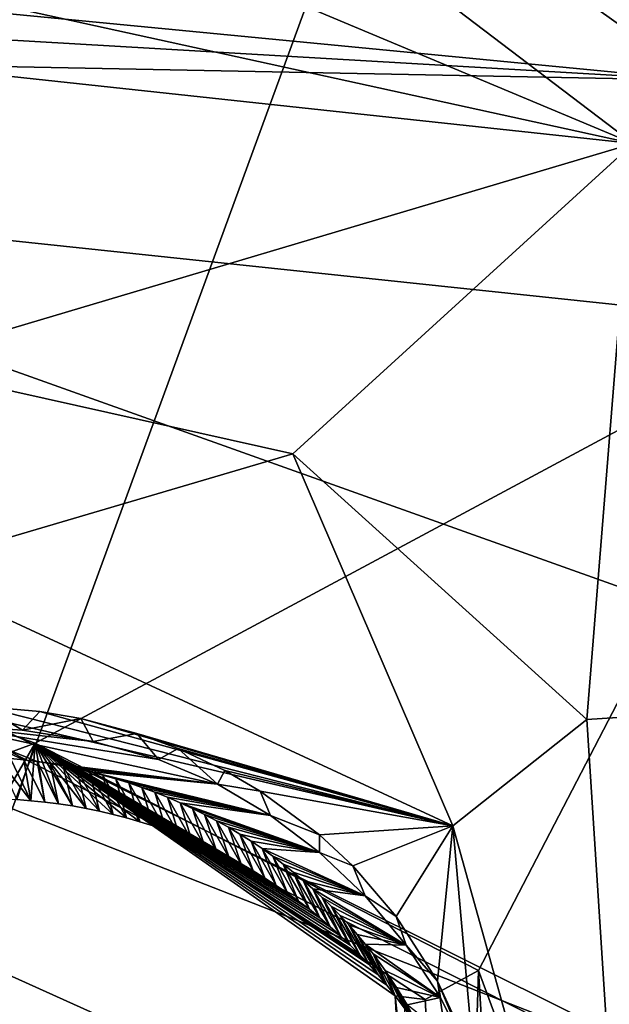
# Model space of a CAD drawing. Header units: millimetres. Extents: x -147 to 294, y -82 to 275.
# Tile 366 of 609: x 256.64 to 258.8, y 188.2 to 191.79. Entities that reach past the tile are written whole.
import ezdxf

# ---------------------------------------------------------------- set-up
doc = ezdxf.new("R2010")
doc.units = ezdxf.units.MM
doc.header["$LTSCALE"] = 67.506716
for name, color, linetype in [('1861', 7, 'CONTINUOUS'), ('1875', 7, 'CONTINUOUS'), ('1965', 7, 'CONTINUOUS'), ('1980', 7, 'CONTINUOUS'), ('1992', 7, 'CONTINUOUS'), ('2009', 7, 'CONTINUOUS'), ('3609', 7, 'CONTINUOUS'), ('3610', 7, 'CONTINUOUS'), ('3615', 7, 'CONTINUOUS'), ('3616', 7, 'CONTINUOUS'), ('3622', 7, 'CONTINUOUS'), ('3628', 7, 'CONTINUOUS'), ('3629', 7, 'CONTINUOUS'), ('754', 7, 'CONTINUOUS'), ('807', 7, 'CONTINUOUS'), ('808', 7, 'CONTINUOUS'), ('809', 7, 'CONTINUOUS'), ('871', 7, 'CONTINUOUS'), ('925', 7, 'CONTINUOUS')]:
    doc.layers.add(name, color=color, linetype=linetype)

msp = doc.modelspace()

# ---------------------------------------------------------------- linework, layer by layer
at = {"layer": '1861', "linetype": 'CONTINUOUS'}
for points in [[(258.8838, 191.3416, -21.6902), (256.1755, 190.5356, -21.3275), (249.7258, 192.3305, -19.5089), (258.8838, 191.3416, -21.6902)], [(257.6423, 190.207, -21.7517), (256.1755, 190.5356, -21.3275), (258.8838, 191.3416, -21.6902), (257.6423, 190.207, -21.7517)], [(258.715, 189.2364, -22.2965), (257.6423, 190.207, -21.7517), (258.8838, 191.3416, -21.6902), (258.715, 189.2364, -22.2965)], [(268.0444, 189.8474, -24.4902), (258.715, 189.2364, -22.2965), (258.8838, 191.3416, -21.6902), (268.0444, 189.8474, -24.4902)], [(258.894, 186.4506, -23.2302), (258.715, 189.2364, -22.2965), (268.0444, 189.8474, -24.4902), (258.894, 186.4506, -23.2302)]]:
    msp.add_3dface(points, dxfattribs=at)
at = {"layer": '1875', "linetype": 'CONTINUOUS'}
for points in [[(257.5735, 192.3382, -21.0946), (258.8838, 191.3416, -21.6902), (257.1257, 192.0788, -21.0719), (257.5735, 192.3382, -21.0946)], [(262.6371, 191.6695, -22.4957), (258.8838, 191.3416, -21.6902), (257.5735, 192.3382, -21.0946), (262.6371, 191.6695, -22.4957)], [(256.6768, 191.8249, -21.0486), (258.8838, 191.3416, -21.6902), (249.7258, 192.3305, -19.5089), (256.6768, 191.8249, -21.0486)], [(258.8838, 191.3416, -21.6902), (256.6768, 191.8249, -21.0486), (257.1257, 192.0788, -21.0719), (258.8838, 191.3416, -21.6902)]]:
    msp.add_3dface(points, dxfattribs=at)
at = {"layer": '1965', "linetype": 'CONTINUOUS'}
for points in [[(254.8826, 188.4804, -19.2269), (256.7011, 189.1499, -19.4087), (249.2447, 191.7663, -17.1565), (254.8826, 188.4804, -19.2269)], [(249.2447, 191.7663, -17.1565), (256.7011, 189.1499, -19.4087), (259.5432, 190.676, -19.5829), (249.2447, 191.7663, -17.1565)], [(256.7011, 189.1499, -19.4087), (258.3192, 188.3194, -20.0259), (259.5432, 190.676, -19.5829), (256.7011, 189.1499, -19.4087)], [(258.3192, 188.3194, -20.0259), (258.7486, 187.1583, -20.4911), (259.5432, 190.676, -19.5829), (258.3192, 188.3194, -20.0259)], [(258.4621, 185.9325, -20.8208), (262.3185, 185.1192, -22.0165), (259.5432, 190.676, -19.5829), (258.4621, 185.9325, -20.8208)], [(258.7486, 187.1583, -20.4911), (258.4621, 185.9325, -20.8208), (259.5432, 190.676, -19.5829), (258.7486, 187.1583, -20.4911)]]:
    msp.add_3dface(points, dxfattribs=at)
at = {"layer": '1980', "linetype": 'CONTINUOUS'}
for points in [[(249.2374, 192.527, -16.9342), (249.2743, 192.1487, -17.0504), (259.1189, 191.5725, -19.2172), (249.2374, 192.527, -16.9342)], [(249.2743, 192.1487, -17.0504), (249.2447, 191.7663, -17.1565), (259.1189, 191.5725, -19.2172), (249.2743, 192.1487, -17.0504)], [(249.2447, 191.7663, -17.1565), (259.5432, 190.676, -19.5829), (259.1189, 191.5725, -19.2172), (249.2447, 191.7663, -17.1565)]]:
    msp.add_3dface(points, dxfattribs=at)
at = {"layer": '1992', "linetype": 'CONTINUOUS'}
for points in [[(249.2374, 192.527, -16.9342), (259.1189, 191.5725, -19.2172), (250.7056, 197.5463, -15.7704), (249.2374, 192.527, -16.9342)], [(250.7056, 197.5463, -15.7704), (259.1189, 191.5725, -19.2172), (260.9501, 194.9175, -18.665), (250.7056, 197.5463, -15.7704)]]:
    msp.add_3dface(points, dxfattribs=at)
at = {"layer": '2009', "linetype": 'CONTINUOUS'}
msp.add_3dface([(262.6371, 191.6695, -22.4957), (257.5735, 192.3382, -21.0946), (262.7293, 192.9582, -22.1342), (262.6371, 191.6695, -22.4957)], dxfattribs=at)
at = {"layer": '3609', "linetype": 'CONTINUOUS'}
for points in [[(256.7011, 189.1499, -19.4087), (254.8826, 188.4804, -19.2269), (256.5835, 188.9468, -19.7433), (256.7011, 189.1499, -19.4087)], [(256.6346, 188.9442, -19.7561), (256.7011, 189.1499, -19.4087), (256.5835, 188.9468, -19.7433), (256.6346, 188.9442, -19.7561)], [(256.6855, 188.9404, -19.7693), (256.7011, 189.1499, -19.4087), (256.6346, 188.9442, -19.7561), (256.6855, 188.9404, -19.7693)], [(256.7362, 188.9353, -19.7829), (256.7011, 189.1499, -19.4087), (256.6855, 188.9404, -19.7693), (256.7362, 188.9353, -19.7829)], [(258.3192, 188.3194, -20.0259), (256.7011, 189.1499, -19.4087), (258.1251, 188.2141, -20.1166), (258.3192, 188.3194, -20.0259)], [(258.1251, 188.2141, -20.1166), (256.7011, 189.1499, -19.4087), (258.0154, 188.2277, -20.3176), (258.1251, 188.2141, -20.1166)], [(258.0154, 188.2277, -20.3176), (256.7011, 189.1499, -19.4087), (257.9846, 188.2665, -20.2975), (258.0154, 188.2277, -20.3176)], [(257.9846, 188.2665, -20.2975), (256.7011, 189.1499, -19.4087), (257.9528, 188.3044, -20.2774), (257.9846, 188.2665, -20.2975)], [(257.9528, 188.3044, -20.2774), (256.7011, 189.1499, -19.4087), (257.9199, 188.3414, -20.2573), (257.9528, 188.3044, -20.2774)], [(257.9199, 188.3414, -20.2573), (256.7011, 189.1499, -19.4087), (257.8861, 188.3775, -20.2374), (257.9199, 188.3414, -20.2573)], [(257.8861, 188.3775, -20.2374), (256.7011, 189.1499, -19.4087), (257.8512, 188.4126, -20.2175), (257.8861, 188.3775, -20.2374)], [(257.8512, 188.4126, -20.2175), (256.7011, 189.1499, -19.4087), (257.8154, 188.4468, -20.1977), (257.8512, 188.4126, -20.2175)], [(257.8154, 188.4468, -20.1977), (256.7011, 189.1499, -19.4087), (257.7786, 188.4801, -20.1781), (257.8154, 188.4468, -20.1977)], [(257.7786, 188.4801, -20.1781), (256.7011, 189.1499, -19.4087), (257.7409, 188.5123, -20.1585), (257.7786, 188.4801, -20.1781)], [(257.7409, 188.5123, -20.1585), (256.7011, 189.1499, -19.4087), (257.7023, 188.5435, -20.1391), (257.7409, 188.5123, -20.1585)], [(257.7023, 188.5435, -20.1391), (256.7011, 189.1499, -19.4087), (257.6629, 188.5737, -20.1199), (257.7023, 188.5435, -20.1391)], [(257.6629, 188.5737, -20.1199), (256.7011, 189.1499, -19.4087), (257.6225, 188.6028, -20.1007), (257.6629, 188.5737, -20.1199)], [(257.6225, 188.6028, -20.1007), (256.7011, 189.1499, -19.4087), (257.5813, 188.6309, -20.0818), (257.6225, 188.6028, -20.1007)], [(257.5813, 188.6309, -20.0818), (256.7011, 189.1499, -19.4087), (257.5393, 188.6578, -20.063), (257.5813, 188.6309, -20.0818)], [(257.5393, 188.6578, -20.063), (256.7011, 189.1499, -19.4087), (257.4965, 188.6836, -20.0444), (257.5393, 188.6578, -20.063)], [(257.4965, 188.6836, -20.0444), (256.7011, 189.1499, -19.4087), (257.4531, 188.7082, -20.0261), (257.4965, 188.6836, -20.0444)], [(257.4531, 188.7082, -20.0261), (256.7011, 189.1499, -19.4087), (257.409, 188.7317, -20.008), (257.4531, 188.7082, -20.0261)], [(257.409, 188.7317, -20.008), (256.7011, 189.1499, -19.4087), (257.3642, 188.754, -19.9901), (257.409, 188.7317, -20.008)], [(257.3642, 188.754, -19.9901), (256.7011, 189.1499, -19.4087), (257.3189, 188.7752, -19.9724), (257.3642, 188.754, -19.9901)], [(257.3189, 188.7752, -19.9724), (256.7011, 189.1499, -19.4087), (257.2729, 188.7952, -19.955), (257.3189, 188.7752, -19.9724)], [(257.2729, 188.7952, -19.955), (256.7011, 189.1499, -19.4087), (257.2264, 188.814, -19.9379), (257.2729, 188.7952, -19.955)], [(257.2264, 188.814, -19.9379), (256.7011, 189.1499, -19.4087), (257.1794, 188.8317, -19.921), (257.2264, 188.814, -19.9379)], [(257.1794, 188.8317, -19.921), (256.7011, 189.1499, -19.4087), (257.1318, 188.8482, -19.9044), (257.1794, 188.8317, -19.921)], [(257.1318, 188.8482, -19.9044), (256.7011, 189.1499, -19.4087), (257.0837, 188.8635, -19.888), (257.1318, 188.8482, -19.9044)], [(257.0837, 188.8635, -19.888), (256.7011, 189.1499, -19.4087), (257.0351, 188.8776, -19.872), (257.0837, 188.8635, -19.888)], [(257.0351, 188.8776, -19.872), (256.7011, 189.1499, -19.4087), (256.986, 188.8904, -19.8563), (257.0351, 188.8776, -19.872)], [(256.986, 188.8904, -19.8563), (256.7011, 189.1499, -19.4087), (256.9365, 188.902, -19.8409), (256.986, 188.8904, -19.8563)], [(256.9365, 188.902, -19.8409), (256.7011, 189.1499, -19.4087), (256.8868, 188.9122, -19.8258), (256.9365, 188.902, -19.8409)], [(256.8868, 188.9122, -19.8258), (256.7011, 189.1499, -19.4087), (256.8368, 188.9212, -19.8112), (256.8868, 188.9122, -19.8258)], [(256.8368, 188.9212, -19.8112), (256.7011, 189.1499, -19.4087), (256.7866, 188.9289, -19.7968), (256.8368, 188.9212, -19.8112)], [(256.7866, 188.9289, -19.7968), (256.7011, 189.1499, -19.4087), (256.7362, 188.9353, -19.7829), (256.7866, 188.9289, -19.7968)]]:
    msp.add_3dface(points, dxfattribs=at)
at = {"layer": '3610', "linetype": 'CONTINUOUS'}
for points in [[(258.3192, 188.3194, -20.0259), (258.1251, 188.2141, -20.1166), (258.2491, 186.0566, -20.8409), (258.3192, 188.3194, -20.0259)], [(258.4621, 185.9325, -20.8208), (258.3192, 188.3194, -20.0259), (258.2491, 186.0566, -20.8409), (258.4621, 185.9325, -20.8208)], [(258.4621, 185.9325, -20.8208), (258.7486, 187.1583, -20.4911), (258.3192, 188.3194, -20.0259), (258.4621, 185.9325, -20.8208)], [(258.1251, 188.2141, -20.1166), (258.0154, 188.2277, -20.3176), (258.2491, 186.0566, -20.8409), (258.1251, 188.2141, -20.1166)], [(258.2491, 186.0566, -20.8409), (258.0154, 188.2277, -20.3176), (258.1371, 186.1569, -21.0347), (258.2491, 186.0566, -20.8409)], [(258.1371, 186.1569, -21.0347), (258.0154, 188.2277, -20.3176), (258.0491, 188.1826, -20.3405), (258.1371, 186.1569, -21.0347)]]:
    msp.add_3dface(points, dxfattribs=at)
at = {"layer": '3615', "linetype": 'CONTINUOUS'}
for points in [[(256.6855, 188.9404, -19.7693), (256.6346, 188.9442, -19.7561), (256.5627, 189.0988, -20.4629), (256.6855, 188.9404, -19.7693)], [(256.6115, 189.0949, -20.4748), (256.6855, 188.9404, -19.7693), (256.5627, 189.0988, -20.4629), (256.6115, 189.0949, -20.4748)], [(256.6599, 189.0899, -20.487), (256.6855, 188.9404, -19.7693), (256.6115, 189.0949, -20.4748), (256.6599, 189.0899, -20.487)], [(256.7362, 188.9353, -19.7829), (256.6855, 188.9404, -19.7693), (256.6599, 189.0899, -20.487), (256.7362, 188.9353, -19.7829)], [(256.7081, 189.0836, -20.4995), (256.7362, 188.9353, -19.7829), (256.6599, 189.0899, -20.487), (256.7081, 189.0836, -20.4995)], [(256.7866, 188.9289, -19.7968), (256.7362, 188.9353, -19.7829), (256.7081, 189.0836, -20.4995), (256.7866, 188.9289, -19.7968)], [(256.756, 189.0762, -20.5123), (256.7866, 188.9289, -19.7968), (256.7081, 189.0836, -20.4995), (256.756, 189.0762, -20.5123)], [(256.8368, 188.9212, -19.8112), (256.7866, 188.9289, -19.7968), (256.756, 189.0762, -20.5123), (256.8368, 188.9212, -19.8112)], [(256.8039, 189.0676, -20.5255), (256.8368, 188.9212, -19.8112), (256.756, 189.0762, -20.5123), (256.8039, 189.0676, -20.5255)], [(256.8868, 188.9122, -19.8258), (256.8368, 188.9212, -19.8112), (256.8039, 189.0676, -20.5255), (256.8868, 188.9122, -19.8258)], [(256.8517, 189.0578, -20.5391), (256.8868, 188.9122, -19.8258), (256.8039, 189.0676, -20.5255), (256.8517, 189.0578, -20.5391)], [(256.9365, 188.902, -19.8409), (256.8868, 188.9122, -19.8258), (256.8517, 189.0578, -20.5391), (256.9365, 188.902, -19.8409)], [(256.8997, 189.0466, -20.5532), (256.9365, 188.902, -19.8409), (256.8517, 189.0578, -20.5391), (256.8997, 189.0466, -20.5532)], [(256.986, 188.8904, -19.8563), (256.9365, 188.902, -19.8409), (256.8997, 189.0466, -20.5532), (256.986, 188.8904, -19.8563)], [(256.9479, 189.0341, -20.5677), (256.986, 188.8904, -19.8563), (256.8997, 189.0466, -20.5532), (256.9479, 189.0341, -20.5677)], [(257.0351, 188.8776, -19.872), (256.986, 188.8904, -19.8563), (256.9479, 189.0341, -20.5677), (257.0351, 188.8776, -19.872)], [(256.9959, 189.0203, -20.5825), (257.0351, 188.8776, -19.872), (256.9479, 189.0341, -20.5677), (256.9959, 189.0203, -20.5825)], [(257.0837, 188.8635, -19.888), (257.0351, 188.8776, -19.872), (256.9959, 189.0203, -20.5825), (257.0837, 188.8635, -19.888)], [(257.0436, 189.0053, -20.5977), (257.0837, 188.8635, -19.888), (256.9959, 189.0203, -20.5825), (257.0436, 189.0053, -20.5977)], [(257.1318, 188.8482, -19.9044), (257.0837, 188.8635, -19.888), (257.0436, 189.0053, -20.5977), (257.1318, 188.8482, -19.9044)], [(257.0909, 188.989, -20.6132), (257.1318, 188.8482, -19.9044), (257.0436, 189.0053, -20.5977), (257.0909, 188.989, -20.6132)], [(257.1794, 188.8317, -19.921), (257.1318, 188.8482, -19.9044), (257.0909, 188.989, -20.6132), (257.1794, 188.8317, -19.921)], [(257.1379, 188.9716, -20.629), (257.1794, 188.8317, -19.921), (257.0909, 188.989, -20.6132), (257.1379, 188.9716, -20.629)], [(257.2264, 188.814, -19.9379), (257.1794, 188.8317, -19.921), (257.1379, 188.9716, -20.629), (257.2264, 188.814, -19.9379)], [(257.1843, 188.9529, -20.6451), (257.2264, 188.814, -19.9379), (257.1379, 188.9716, -20.629), (257.1843, 188.9529, -20.6451)], [(257.2729, 188.7952, -19.955), (257.2264, 188.814, -19.9379), (257.1843, 188.9529, -20.6451), (257.2729, 188.7952, -19.955)], [(257.2302, 188.9331, -20.6614), (257.2729, 188.7952, -19.955), (257.1843, 188.9529, -20.6451), (257.2302, 188.9331, -20.6614)], [(257.3189, 188.7752, -19.9724), (257.2729, 188.7952, -19.955), (257.2302, 188.9331, -20.6614), (257.3189, 188.7752, -19.9724)], [(257.2754, 188.9122, -20.678), (257.3189, 188.7752, -19.9724), (257.2302, 188.9331, -20.6614), (257.2754, 188.9122, -20.678)], [(257.3642, 188.754, -19.9901), (257.3189, 188.7752, -19.9724), (257.2754, 188.9122, -20.678), (257.3642, 188.754, -19.9901)], [(257.3199, 188.8902, -20.6947), (257.3642, 188.754, -19.9901), (257.2754, 188.9122, -20.678), (257.3199, 188.8902, -20.6947)], [(257.409, 188.7317, -20.008), (257.3642, 188.754, -19.9901), (257.3199, 188.8902, -20.6947), (257.409, 188.7317, -20.008)], [(257.3636, 188.8671, -20.7116), (257.409, 188.7317, -20.008), (257.3199, 188.8902, -20.6947), (257.3636, 188.8671, -20.7116)], [(257.4531, 188.7082, -20.0261), (257.409, 188.7317, -20.008), (257.3636, 188.8671, -20.7116), (257.4531, 188.7082, -20.0261)], [(257.4064, 188.8431, -20.7286), (257.4531, 188.7082, -20.0261), (257.3636, 188.8671, -20.7116), (257.4064, 188.8431, -20.7286)], [(257.4965, 188.6836, -20.0444), (257.4531, 188.7082, -20.0261), (257.4064, 188.8431, -20.7286), (257.4965, 188.6836, -20.0444)], [(257.4483, 188.818, -20.7458), (257.4965, 188.6836, -20.0444), (257.4064, 188.8431, -20.7286), (257.4483, 188.818, -20.7458)], [(257.5393, 188.6578, -20.063), (257.4965, 188.6836, -20.0444), (257.4483, 188.818, -20.7458), (257.5393, 188.6578, -20.063)], [(257.4893, 188.7921, -20.763), (257.5393, 188.6578, -20.063), (257.4483, 188.818, -20.7458), (257.4893, 188.7921, -20.763)], [(257.5813, 188.6309, -20.0818), (257.5393, 188.6578, -20.063), (257.4893, 188.7921, -20.763), (257.5813, 188.6309, -20.0818)], [(257.5293, 188.7653, -20.7803), (257.5813, 188.6309, -20.0818), (257.4893, 188.7921, -20.763), (257.5293, 188.7653, -20.7803)], [(257.6225, 188.6028, -20.1007), (257.5813, 188.6309, -20.0818), (257.5293, 188.7653, -20.7803), (257.6225, 188.6028, -20.1007)], [(257.5683, 188.7376, -20.7977), (257.6225, 188.6028, -20.1007), (257.5293, 188.7653, -20.7803), (257.5683, 188.7376, -20.7977)], [(257.6629, 188.5737, -20.1199), (257.6225, 188.6028, -20.1007), (257.5683, 188.7376, -20.7977), (257.6629, 188.5737, -20.1199)], [(257.6064, 188.709, -20.8151), (257.6629, 188.5737, -20.1199), (257.5683, 188.7376, -20.7977), (257.6064, 188.709, -20.8151)], [(257.7023, 188.5435, -20.1391), (257.6629, 188.5737, -20.1199), (257.6064, 188.709, -20.8151), (257.7023, 188.5435, -20.1391)], [(257.6436, 188.6795, -20.8326), (257.7023, 188.5435, -20.1391), (257.6064, 188.709, -20.8151), (257.6436, 188.6795, -20.8326)], [(257.7409, 188.5123, -20.1585), (257.7023, 188.5435, -20.1391), (257.6436, 188.6795, -20.8326), (257.7409, 188.5123, -20.1585)], [(257.6798, 188.6492, -20.8502), (257.7409, 188.5123, -20.1585), (257.6436, 188.6795, -20.8326), (257.6798, 188.6492, -20.8502)], [(257.7786, 188.4801, -20.1781), (257.7409, 188.5123, -20.1585), (257.6798, 188.6492, -20.8502), (257.7786, 188.4801, -20.1781)], [(257.7151, 188.6182, -20.8679), (257.7786, 188.4801, -20.1781), (257.6798, 188.6492, -20.8502), (257.7151, 188.6182, -20.8679)], [(257.8154, 188.4468, -20.1977), (257.7786, 188.4801, -20.1781), (257.7151, 188.6182, -20.8679), (257.8154, 188.4468, -20.1977)], [(257.7494, 188.5863, -20.8855), (257.8154, 188.4468, -20.1977), (257.7151, 188.6182, -20.8679), (257.7494, 188.5863, -20.8855)], [(257.8512, 188.4126, -20.2175), (257.8154, 188.4468, -20.1977), (257.7494, 188.5863, -20.8855), (257.8512, 188.4126, -20.2175)], [(257.7828, 188.5537, -20.9032), (257.8512, 188.4126, -20.2175), (257.7494, 188.5863, -20.8855), (257.7828, 188.5537, -20.9032)], [(257.8861, 188.3775, -20.2374), (257.8512, 188.4126, -20.2175), (257.7828, 188.5537, -20.9032), (257.8861, 188.3775, -20.2374)], [(257.8151, 188.5204, -20.9209), (257.8861, 188.3775, -20.2374), (257.7828, 188.5537, -20.9032), (257.8151, 188.5204, -20.9209)], [(257.9199, 188.3414, -20.2573), (257.8861, 188.3775, -20.2374), (257.8151, 188.5204, -20.9209), (257.9199, 188.3414, -20.2573)], [(257.8465, 188.4864, -20.9387), (257.9199, 188.3414, -20.2573), (257.8151, 188.5204, -20.9209), (257.8465, 188.4864, -20.9387)], [(257.9528, 188.3044, -20.2774), (257.9199, 188.3414, -20.2573), (257.8465, 188.4864, -20.9387), (257.9528, 188.3044, -20.2774)], [(257.8769, 188.4518, -20.9564), (257.9528, 188.3044, -20.2774), (257.8465, 188.4864, -20.9387), (257.8769, 188.4518, -20.9564)], [(257.9846, 188.2665, -20.2975), (257.9528, 188.3044, -20.2774), (257.8769, 188.4518, -20.9564), (257.9846, 188.2665, -20.2975)], [(257.9063, 188.4165, -20.9741), (257.9846, 188.2665, -20.2975), (257.8769, 188.4518, -20.9564), (257.9063, 188.4165, -20.9741)], [(257.9347, 188.3806, -20.9918), (257.9846, 188.2665, -20.2975), (257.9063, 188.4165, -20.9741), (257.9347, 188.3806, -20.9918)], [(258.0154, 188.2277, -20.3176), (257.9846, 188.2665, -20.2975), (257.9347, 188.3806, -20.9918), (258.0154, 188.2277, -20.3176)]]:
    msp.add_3dface(points, dxfattribs=at)
at = {"layer": '3616', "linetype": 'CONTINUOUS'}
for points in [[(258.0154, 188.2277, -20.3176), (257.9347, 188.3806, -20.9918), (257.9791, 188.3195, -21.021), (258.0154, 188.2277, -20.3176)], [(258.0491, 188.1826, -20.3405), (258.0154, 188.2277, -20.3176), (257.9791, 188.3195, -21.021), (258.0491, 188.1826, -20.3405)], [(258.0733, 188.1482, -20.3577), (258.0491, 188.1826, -20.3405), (257.9791, 188.3195, -21.021), (258.0733, 188.1482, -20.3577)], [(258.0208, 188.2575, -21.0499), (258.0733, 188.1482, -20.3577), (257.9791, 188.3195, -21.021), (258.0208, 188.2575, -21.0499)], [(258.1224, 188.0727, -20.3943), (258.0921, 188.1204, -20.3713), (258.0208, 188.2575, -21.0499), (258.1224, 188.0727, -20.3943)], [(258.0596, 188.1944, -21.0786), (258.1224, 188.0727, -20.3943), (258.0208, 188.2575, -21.0499), (258.0596, 188.1944, -21.0786)], [(258.0921, 188.1204, -20.3713), (258.0733, 188.1482, -20.3577), (258.0208, 188.2575, -21.0499), (258.0921, 188.1204, -20.3713)]]:
    msp.add_3dface(points, dxfattribs=at)
at = {"layer": '3622', "linetype": 'CONTINUOUS'}
for points in [[(256.1755, 190.5356, -21.3275), (257.6423, 190.207, -21.7517), (256.2083, 189.7844, -21.2584), (256.1755, 190.5356, -21.3275)], [(256.2083, 189.7844, -21.2584), (257.6423, 190.207, -21.7517), (258.2257, 188.8481, -22.064), (256.2083, 189.7844, -21.2584)], [(257.6423, 190.207, -21.7517), (258.715, 189.2364, -22.2965), (258.2257, 188.8481, -22.064), (257.6423, 190.207, -21.7517)], [(256.2083, 189.7844, -21.2584), (258.2257, 188.8481, -22.064), (256.3492, 189.2843, -20.6443), (256.2083, 189.7844, -21.2584)], [(256.3492, 189.2843, -20.6443), (258.2257, 188.8481, -22.064), (256.5087, 189.2844, -20.6877), (256.3492, 189.2843, -20.6443)], [(256.5087, 189.2844, -20.6877), (258.2257, 188.8481, -22.064), (256.7186, 189.2664, -20.7514), (256.5087, 189.2844, -20.6877)], [(256.7186, 189.2664, -20.7514), (258.2257, 188.8481, -22.064), (256.8672, 189.2407, -20.8011), (256.7186, 189.2664, -20.7514)], [(256.8672, 189.2407, -20.8011), (258.2257, 188.8481, -22.064), (257.0725, 189.1862, -20.8765), (256.8672, 189.2407, -20.8011)], [(258.715, 189.2364, -22.2965), (258.894, 186.4506, -23.2302), (258.2257, 188.8481, -22.064), (258.715, 189.2364, -22.2965)], [(257.0725, 189.1862, -20.8765), (258.2257, 188.8481, -22.064), (257.2236, 189.1308, -20.9375), (257.0725, 189.1862, -20.8765)], [(257.2236, 189.1308, -20.9375), (258.2257, 188.8481, -22.064), (257.3935, 189.0508, -21.0124), (257.2236, 189.1308, -20.9375)], [(257.3935, 189.0508, -21.0124), (258.2257, 188.8481, -22.064), (257.5228, 188.9755, -21.0746), (257.3935, 189.0508, -21.0124)], [(257.5228, 188.9755, -21.0746), (258.2257, 188.8481, -22.064), (257.7393, 188.8157, -21.1911), (257.5228, 188.9755, -21.0746)], [(257.7393, 188.8157, -21.1911), (258.2257, 188.8481, -22.064), (257.8607, 188.7022, -21.2653), (257.7393, 188.8157, -21.1911)], [(257.8607, 188.7022, -21.2653), (258.2257, 188.8481, -22.064), (258.0189, 188.5175, -21.3746), (257.8607, 188.7022, -21.2653)], [(258.0189, 188.5175, -21.3746), (258.2257, 188.8481, -22.064), (258.1694, 188.2812, -21.5009), (258.0189, 188.5175, -21.3746)], [(258.2257, 188.8481, -22.064), (258.4274, 186.5853, -22.8847), (258.1694, 188.2812, -21.5009), (258.2257, 188.8481, -22.064)], [(258.894, 186.4506, -23.2302), (258.4274, 186.5853, -22.8847), (258.2257, 188.8481, -22.064), (258.894, 186.4506, -23.2302)], [(258.1694, 188.2812, -21.5009), (258.4274, 186.5853, -22.8847), (258.2543, 188.0995, -21.5898), (258.1694, 188.2812, -21.5009)]]:
    msp.add_3dface(points, dxfattribs=at)
at = {"layer": '3628', "linetype": 'CONTINUOUS'}
for points in [[(256.7081, 189.0836, -20.4995), (256.6599, 189.0899, -20.487), (256.3764, 189.2158, -20.3864), (256.7081, 189.0836, -20.4995)], [(256.7081, 189.0836, -20.4995), (256.3764, 189.2158, -20.3864), (257.3663, 189.0009, -20.6706), (256.7081, 189.0836, -20.4995)], [(256.6599, 189.0899, -20.487), (256.6115, 189.0949, -20.4748), (256.3764, 189.2158, -20.3864), (256.6599, 189.0899, -20.487)], [(257.3663, 189.0009, -20.6706), (256.3764, 189.2158, -20.3864), (257.1508, 189.0912, -20.5948), (257.3663, 189.0009, -20.6706)], [(257.1508, 189.0912, -20.5948), (256.3764, 189.2158, -20.3864), (256.9129, 189.1565, -20.5221), (257.1508, 189.0912, -20.5948)], [(256.9129, 189.1565, -20.5221), (256.3764, 189.2158, -20.3864), (256.6547, 189.198, -20.4526), (256.9129, 189.1565, -20.5221)], [(256.756, 189.0762, -20.5123), (256.7081, 189.0836, -20.4995), (257.3663, 189.0009, -20.6706), (256.756, 189.0762, -20.5123)], [(256.8039, 189.0676, -20.5255), (256.756, 189.0762, -20.5123), (257.3663, 189.0009, -20.6706), (256.8039, 189.0676, -20.5255)], [(256.8517, 189.0578, -20.5391), (256.8039, 189.0676, -20.5255), (257.3663, 189.0009, -20.6706), (256.8517, 189.0578, -20.5391)], [(256.8997, 189.0466, -20.5532), (256.8517, 189.0578, -20.5391), (257.3663, 189.0009, -20.6706), (256.8997, 189.0466, -20.5532)], [(256.9479, 189.0341, -20.5677), (256.8997, 189.0466, -20.5532), (257.5608, 188.8867, -20.7495), (256.9479, 189.0341, -20.5677)], [(257.5608, 188.8867, -20.7495), (256.8997, 189.0466, -20.5532), (257.3663, 189.0009, -20.6706), (257.5608, 188.8867, -20.7495)], [(256.9959, 189.0203, -20.5825), (256.9479, 189.0341, -20.5677), (257.5608, 188.8867, -20.7495), (256.9959, 189.0203, -20.5825)], [(257.0436, 189.0053, -20.5977), (256.9959, 189.0203, -20.5825), (257.5608, 188.8867, -20.7495), (257.0436, 189.0053, -20.5977)], [(257.0909, 188.989, -20.6132), (257.0436, 189.0053, -20.5977), (257.5608, 188.8867, -20.7495), (257.0909, 188.989, -20.6132)], [(257.1379, 188.9716, -20.629), (257.0909, 188.989, -20.6132), (257.5608, 188.8867, -20.7495), (257.1379, 188.9716, -20.629)], [(257.1843, 188.9529, -20.6451), (257.1379, 188.9716, -20.629), (257.5608, 188.8867, -20.7495), (257.1843, 188.9529, -20.6451)], [(257.2302, 188.9331, -20.6614), (257.1843, 188.9529, -20.6451), (257.5608, 188.8867, -20.7495), (257.2302, 188.9331, -20.6614)], [(257.2754, 188.9122, -20.678), (257.2302, 188.9331, -20.6614), (257.7394, 188.7513, -20.8317), (257.2754, 188.9122, -20.678)], [(257.7394, 188.7513, -20.8317), (257.2302, 188.9331, -20.6614), (257.5608, 188.8867, -20.7495), (257.7394, 188.7513, -20.8317)], [(257.3199, 188.8902, -20.6947), (257.2754, 188.9122, -20.678), (257.7394, 188.7513, -20.8317), (257.3199, 188.8902, -20.6947)], [(257.3636, 188.8671, -20.7116), (257.3199, 188.8902, -20.6947), (257.7394, 188.7513, -20.8317), (257.3636, 188.8671, -20.7116)], [(257.4064, 188.8431, -20.7286), (257.3636, 188.8671, -20.7116), (257.7394, 188.7513, -20.8317), (257.4064, 188.8431, -20.7286)], [(257.4483, 188.818, -20.7458), (257.4064, 188.8431, -20.7286), (257.7394, 188.7513, -20.8317), (257.4483, 188.818, -20.7458)], [(257.4893, 188.7921, -20.763), (257.4483, 188.818, -20.7458), (257.7394, 188.7513, -20.8317), (257.4893, 188.7921, -20.763)], [(257.5293, 188.7653, -20.7803), (257.4893, 188.7921, -20.763), (257.7394, 188.7513, -20.8317), (257.5293, 188.7653, -20.7803)], [(257.5683, 188.7376, -20.7977), (257.5293, 188.7653, -20.7803), (257.906, 188.5925, -20.9189), (257.5683, 188.7376, -20.7977)], [(257.906, 188.5925, -20.9189), (257.5293, 188.7653, -20.7803), (257.7394, 188.7513, -20.8317), (257.906, 188.5925, -20.9189)], [(257.6064, 188.709, -20.8151), (257.5683, 188.7376, -20.7977), (257.906, 188.5925, -20.9189), (257.6064, 188.709, -20.8151)], [(257.6436, 188.6795, -20.8326), (257.6064, 188.709, -20.8151), (257.906, 188.5925, -20.9189), (257.6436, 188.6795, -20.8326)], [(257.6798, 188.6492, -20.8502), (257.6436, 188.6795, -20.8326), (257.906, 188.5925, -20.9189), (257.6798, 188.6492, -20.8502)], [(257.7151, 188.6182, -20.8679), (257.6798, 188.6492, -20.8502), (257.906, 188.5925, -20.9189), (257.7151, 188.6182, -20.8679)], [(257.7494, 188.5863, -20.8855), (257.7151, 188.6182, -20.8679), (258.0558, 188.4124, -21.0092), (257.7494, 188.5863, -20.8855)], [(258.0558, 188.4124, -21.0092), (257.7151, 188.6182, -20.8679), (257.906, 188.5925, -20.9189), (258.0558, 188.4124, -21.0092)], [(257.7828, 188.5537, -20.9032), (257.7494, 188.5863, -20.8855), (258.0558, 188.4124, -21.0092), (257.7828, 188.5537, -20.9032)], [(257.8151, 188.5204, -20.9209), (257.7828, 188.5537, -20.9032), (258.0558, 188.4124, -21.0092), (257.8151, 188.5204, -20.9209)], [(257.8465, 188.4864, -20.9387), (257.8151, 188.5204, -20.9209), (258.0558, 188.4124, -21.0092), (257.8465, 188.4864, -20.9387)], [(257.8769, 188.4518, -20.9564), (257.8465, 188.4864, -20.9387), (258.0558, 188.4124, -21.0092), (257.8769, 188.4518, -20.9564)], [(257.9063, 188.4165, -20.9741), (257.8769, 188.4518, -20.9564), (258.0558, 188.4124, -21.0092), (257.9063, 188.4165, -20.9741)], [(257.9347, 188.3806, -20.9918), (257.9063, 188.4165, -20.9741), (258.181, 188.2211, -21.0978), (257.9347, 188.3806, -20.9918)], [(258.181, 188.2211, -21.0978), (257.9063, 188.4165, -20.9741), (258.0558, 188.4124, -21.0092), (258.181, 188.2211, -21.0978)], [(257.9791, 188.3195, -21.021), (257.9347, 188.3806, -20.9918), (258.181, 188.2211, -21.0978), (257.9791, 188.3195, -21.021)], [(258.0208, 188.2575, -21.0499), (257.9791, 188.3195, -21.021), (258.181, 188.2211, -21.0978), (258.0208, 188.2575, -21.0499)], [(258.0596, 188.1944, -21.0786), (258.0208, 188.2575, -21.0499), (258.181, 188.2211, -21.0978), (258.0596, 188.1944, -21.0786)], [(258.2789, 188.02, -21.1836), (258.0596, 188.1944, -21.0786), (258.181, 188.2211, -21.0978), (258.2789, 188.02, -21.1836)]]:
    msp.add_3dface(points, dxfattribs=at)
at = {"layer": '3629', "linetype": 'CONTINUOUS'}
for points in [[(256.3764, 189.2158, -20.3864), (256.5087, 189.2844, -20.6877), (256.6547, 189.198, -20.4526), (256.3764, 189.2158, -20.3864)], [(256.5087, 189.2844, -20.6877), (256.7186, 189.2664, -20.7514), (256.6547, 189.198, -20.4526), (256.5087, 189.2844, -20.6877)], [(256.7186, 189.2664, -20.7514), (256.8672, 189.2407, -20.8011), (256.6547, 189.198, -20.4526), (256.7186, 189.2664, -20.7514)], [(256.8672, 189.2407, -20.8011), (256.9129, 189.1565, -20.5221), (256.6547, 189.198, -20.4526), (256.8672, 189.2407, -20.8011)], [(256.8672, 189.2407, -20.8011), (257.0725, 189.1862, -20.8765), (256.9129, 189.1565, -20.5221), (256.8672, 189.2407, -20.8011)], [(257.0725, 189.1862, -20.8765), (257.1508, 189.0912, -20.5948), (256.9129, 189.1565, -20.5221), (257.0725, 189.1862, -20.8765)], [(257.0725, 189.1862, -20.8765), (257.2236, 189.1308, -20.9375), (257.1508, 189.0912, -20.5948), (257.0725, 189.1862, -20.8765)], [(257.2236, 189.1308, -20.9375), (257.3663, 189.0009, -20.6706), (257.1508, 189.0912, -20.5948), (257.2236, 189.1308, -20.9375)], [(257.2236, 189.1308, -20.9375), (257.3935, 189.0508, -21.0124), (257.3663, 189.0009, -20.6706), (257.2236, 189.1308, -20.9375)], [(257.3935, 189.0508, -21.0124), (257.5228, 188.9755, -21.0746), (257.3663, 189.0009, -20.6706), (257.3935, 189.0508, -21.0124)], [(257.5228, 188.9755, -21.0746), (257.5608, 188.8867, -20.7495), (257.3663, 189.0009, -20.6706), (257.5228, 188.9755, -21.0746)], [(257.5228, 188.9755, -21.0746), (257.7393, 188.8157, -21.1911), (257.5608, 188.8867, -20.7495), (257.5228, 188.9755, -21.0746)], [(257.7393, 188.8157, -21.1911), (257.7394, 188.7513, -20.8317), (257.5608, 188.8867, -20.7495), (257.7393, 188.8157, -21.1911)], [(257.7393, 188.8157, -21.1911), (257.8607, 188.7022, -21.2653), (257.7394, 188.7513, -20.8317), (257.7393, 188.8157, -21.1911)], [(257.8607, 188.7022, -21.2653), (257.906, 188.5925, -20.9189), (257.7394, 188.7513, -20.8317), (257.8607, 188.7022, -21.2653)], [(257.8607, 188.7022, -21.2653), (258.0189, 188.5175, -21.3746), (257.906, 188.5925, -20.9189), (257.8607, 188.7022, -21.2653)], [(258.0189, 188.5175, -21.3746), (258.0558, 188.4124, -21.0092), (257.906, 188.5925, -20.9189), (258.0189, 188.5175, -21.3746)], [(258.0189, 188.5175, -21.3746), (258.1694, 188.2812, -21.5009), (258.0558, 188.4124, -21.0092), (258.0189, 188.5175, -21.3746)], [(258.1694, 188.2812, -21.5009), (258.181, 188.2211, -21.0978), (258.0558, 188.4124, -21.0092), (258.1694, 188.2812, -21.5009)], [(258.1694, 188.2812, -21.5009), (258.2543, 188.0995, -21.5898), (258.2789, 188.02, -21.1836), (258.1694, 188.2812, -21.5009)], [(258.1694, 188.2812, -21.5009), (258.2789, 188.02, -21.1836), (258.181, 188.2211, -21.0978), (258.1694, 188.2812, -21.5009)]]:
    msp.add_3dface(points, dxfattribs=at)
at = {"layer": '754', "linetype": 'CONTINUOUS'}
for points in [[(256.1637, 187.6719, -49.125), (232.5161, 191.0117, -47.4006), (259.9495, 198.0206, -47.2371), (256.1637, 187.6719, -49.125)], [(232.5161, 191.0117, -47.4006), (232.5472, 192.5504, -47.1056), (259.9495, 198.0206, -47.2371), (232.5161, 191.0117, -47.4006)], [(268.656, 183.2375, -49.424), (256.1637, 187.6719, -49.125), (259.9495, 198.0206, -47.2371), (268.656, 183.2375, -49.424)]]:
    msp.add_3dface(points, dxfattribs=at)
at = {"layer": '807', "linetype": 'CONTINUOUS'}
msp.add_3dface([(245.505, 189.6732, -46.5619), (251.8813, 178.2578, -48.5114), (258.4713, 186.6761, -47.2366), (245.505, 189.6732, -46.5619)], dxfattribs=at)
at = {"layer": '808', "linetype": 'CONTINUOUS'}
msp.add_3dface([(245.505, 189.6732, -46.5619), (258.4713, 186.6761, -47.2366), (246.1188, 191.5473, -46.2426), (245.505, 189.6732, -46.5619)], dxfattribs=at)
at = {"layer": '809', "linetype": 'CONTINUOUS'}
for points in [[(246.1188, 191.5473, -46.2426), (258.4713, 186.6761, -47.2366), (246.3288, 192.9439, -45.8372), (246.1188, 191.5473, -46.2426)], [(246.3288, 192.9439, -45.8372), (258.4713, 186.6761, -47.2366), (258.8233, 187.3017, -47.0961), (246.3288, 192.9439, -45.8372)], [(259.166, 187.912, -46.881), (246.3288, 192.9439, -45.8372), (258.8233, 187.3017, -47.0961), (259.166, 187.912, -46.881)]]:
    msp.add_3dface(points, dxfattribs=at)
at = {"layer": '871', "linetype": 'CONTINUOUS'}
for points in [[(281.5377, 186.5889, -45.2286), (290.0825, 208.2019, -40.991), (258.0476, 203.3559, -44.2348), (281.5377, 186.5889, -45.2286)], [(247.2457, 193.8602, -45.4515), (261.953, 188.6075, -46.2899), (258.0476, 203.3559, -44.2348), (247.2457, 193.8602, -45.4515)], [(261.953, 188.6075, -46.2899), (281.5377, 186.5889, -45.2286), (258.0476, 203.3559, -44.2348), (261.953, 188.6075, -46.2899)]]:
    msp.add_3dface(points, dxfattribs=at)
at = {"layer": '925', "linetype": 'CONTINUOUS'}
for points in [[(246.3288, 192.9439, -45.8372), (259.166, 187.912, -46.881), (247.2457, 193.8602, -45.4515), (246.3288, 192.9439, -45.8372)], [(247.2457, 193.8602, -45.4515), (259.166, 187.912, -46.881), (260.6928, 187.0518, -46.9894), (247.2457, 193.8602, -45.4515)], [(261.953, 188.6075, -46.2899), (247.2457, 193.8602, -45.4515), (260.6928, 187.0518, -46.9894), (261.953, 188.6075, -46.2899)]]:
    msp.add_3dface(points, dxfattribs=at)

doc.saveas('drawing.dxf')
